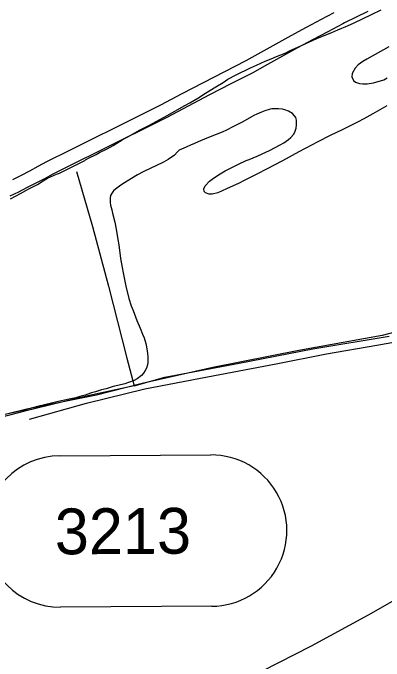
# Model space of a CAD drawing. Extents: x 3477039 to 3515015, y 546746 to 572297.
# Drawn here: x 3488491 to 3489301, y 566253 to 567667 of the extents above; entities that cross this region are included whole.
import ezdxf

# ---------------------------------------------------------------- set-up
doc = ezdxf.new("R2010")
doc.units = 0
for name, color, linetype in [('V-DTCH-CNTR', 7, 'Continuous'), ('V-ROAD-CNTR', 7, 'Continuous'), ('V-ROAD-IDEN', 7, 'Continuous'), ('V-SITE-VEGE', 7, 'Continuous'), ('V-TOPO-SHOR', 7, 'Continuous')]:
    doc.layers.add(name, color=color, linetype=linetype)

msp = doc.modelspace()

# ---------------------------------------------------------------- linework, layer by layer
at = {"layer": 'V-DTCH-CNTR'}
for points in [[(3488629.9, 567321.8), (3488664.7, 567201.9), (3488699.8, 567071.2), (3488739.8, 566914.5), (3488756, 566854.1), (3488822.6, 566873.1), (3488985.2, 566903.1), (3489146, 566934.6), (3489312.4, 566962.3)], [(3488756, 566854.1), (3488654.6, 566831.8), (3488516.9, 566798.6), (3488390.4, 566766.2), (3488317.8, 566748.8)]]:
    msp.add_lwpolyline(points, dxfattribs=at)
at = {"layer": 'V-ROAD-CNTR'}
for points in [[(3489265.8, 567670.5), (3489215.3, 567645.8), (3489211.4, 567644), (3489178.4, 567626.6), (3489145.3, 567609), (3489112.4, 567591.2), (3489079.5, 567573.2), (3489046.8, 567555), (3489013.8, 567536.4), (3488966.7, 567512.5), (3488920.1, 567488.5), (3488873.6, 567464.3), (3488827.1, 567439.7), (3488777.3, 567414.6), (3488727.5, 567389.7), (3488677.7, 567364.9), (3488627.8, 567340.2), (3488578.2, 567315.7), (3488559.9, 567305.8), (3488541.2, 567296), (3488522.4, 567286.3), (3488503.4, 567276.8), (3488484.4, 567267.6)], [(3489191.7, 567667.5), (3489164.4, 567653.1), (3489131.2, 567635.4), (3489098, 567617.6), (3489065, 567599.5), (3489032.1, 567581.2), (3488999.6, 567562.8), (3488953.1, 567539.2), (3488906.3, 567515.1), (3488859.7, 567490.8), (3488813.4, 567466.4), (3488763.8, 567441.4), (3488714.1, 567416.6), (3488664.3, 567391.8), (3488614.5, 567367.1), (3488564.4, 567342.3), (3488545.8, 567332.3), (3488527.3, 567322.6), (3488508.8, 567313.1), (3488490.1, 567303.7)], [(3489671.3, 566987.7), (3489655.5, 567021.7), (3489634.4, 567042), (3489604, 567040), (3489511.5, 567019.7), (3489297.1, 566964.1), (3489115.3, 566931.3), (3488927.5, 566893.9), (3488773.1, 566858.8), (3488673.3, 566833.4), (3488521.4, 566803.3), (3488437.7, 566782.7)]]:
    msp.add_lwpolyline(points, dxfattribs=at)
at = {"layer": 'V-ROAD-IDEN'}
for p, q in [((3488593.3, 566701.1), (3488923.3, 566703.1)), ((3488593.3, 566701.1), (3488923.3, 566703.1)), ((3488593.3, 566701.1), (3488593.3, 566701.1)), ((3488925.3, 566373.1), (3488595.3, 566371.1)), ((3488925.3, 566373.1), (3488595.3, 566371.1))]:
    msp.add_line(p, q, dxfattribs=at)
for centre, start, end in [((3488594.3, 566536.1), 90.3418, 270.3418), ((3488594.3, 566536.1), 90.3418, 270.3418), ((3488924.3, 566538.1), 270.3418, 90.3418), ((3488924.3, 566538.1), 270.3418, 90.3418)]:
    msp.add_arc(centre, 165, start, end, dxfattribs=at)
at = {"layer": 'V-SITE-VEGE'}
for points in [[(3488592.8, 567317.6), (3488648.2, 567345.9), (3488649.9, 567347.2), (3488656.4, 567350.5), (3488672.7, 567359), (3488680.3, 567362.8), (3488696.9, 567371.3), (3488709.8, 567378.2), (3488732.1, 567391.9), (3488742.1, 567397.3), (3488769.2, 567412.6), (3488787.5, 567421.8), (3488827.7, 567443.5), (3488866.7, 567465.6), (3488877.5, 567471.4), (3488894.7, 567481.8), (3488911.3, 567492.4), (3488934.1, 567506), (3488950.2, 567516), (3488960.7, 567522.8), (3488978.8, 567532.4), (3489009.6, 567547.4), (3489022.8, 567553.4), (3489042, 567562.3), (3489054.9, 567567.5), (3489066.8, 567572.7), (3489085.3, 567580.1), (3489096.7, 567585.4), (3489113.4, 567592.8), (3489154.7, 567611.8), (3489174.2, 567619.7), (3489187.7, 567625), (3489200.7, 567630.4), (3489221.6, 567639.4), (3489236.1, 567646.3), (3489274.2, 567663.8), (3489295.5, 567674.3)], [(3489311.8, 567593.4), (3489264, 567566.9), (3489254.8, 567561.3), (3489245.3, 567554.3), (3489238.1, 567546.8), (3489231.7, 567535.6), (3489231.4, 567528.1), (3489234.9, 567520.1), (3489238.9, 567516.4), (3489247.8, 567513.3), (3489255.5, 567512.7), (3489264.8, 567512.9), (3489278.8, 567514.8), (3489300.7, 567521.6), (3489308.2, 567525.6)], [(3489307.5, 567464.7), (3489276.7, 567447.5), (3489257.1, 567436.8), (3489243.4, 567429.5), (3489209.8, 567412.6), (3489183.7, 567400.3), (3489157, 567386.5), (3489115.4, 567364.6), (3489079.9, 567345.1), (3489045, 567326.6), (3489025.2, 567316.7), (3489012.4, 567309.9), (3488995.8, 567302), (3488984.9, 567296.3), (3488957.7, 567284), (3488938.3, 567274.8), (3488926.2, 567271.8), (3488919.3, 567271.9), (3488911.4, 567274.9), (3488908.6, 567277.9), (3488908, 567284.1), (3488910.8, 567290.2), (3488920.2, 567300.3), (3488928.8, 567307), (3488943.8, 567316.5), (3488954.2, 567322.7), (3488983.4, 567337.4), (3489000.7, 567345.5), (3489007.1, 567348), (3489024.2, 567355.3), (3489035.6, 567360.3), (3489051.6, 567367.7), (3489074.6, 567379.9), (3489082.4, 567384.4), (3489092.9, 567391.4), (3489098.1, 567395.6), (3489104, 567402), (3489107, 567407.2), (3489109.9, 567416.4), (3489110.5, 567423.3), (3489110.1, 567433.5), (3489108.7, 567439.1), (3489105.9, 567443.2), (3489101.4, 567448), (3489092.7, 567453.2), (3489084.9, 567456.4), (3489079.4, 567457.4), (3489070.9, 567458.2), (3489065.3, 567458.3), (3489056.6, 567458.2), (3489050.6, 567456.8), (3489040.8, 567453.8), (3489034, 567451.1), (3489024, 567446.7), (3489017.3, 567443.5), (3488993, 567429.8), (3488980.3, 567423.1), (3488971.1, 567418.8), (3488957.1, 567411.9), (3488948.2, 567407.7), (3488935, 567402.1), (3488914.6, 567394.6), (3488895.8, 567386.1), (3488887.6, 567382.8), (3488878.8, 567379.2), (3488869.3, 567374.9), (3488854, 567368.2), (3488849.9, 567363.4), (3488843.7, 567357.4), (3488830.2, 567348.1), (3488819.8, 567342.1), (3488803, 567334.1), (3488792, 567329), (3488775.4, 567321.1), (3488763.2, 567314.2), (3488730.9, 567294.5), (3488723.6, 567289.8), (3488714.8, 567283), (3488710.7, 567279.2), (3488706, 567273.1), (3488704.5, 567269.4), (3488703.1, 567264.4), (3488703.1, 567260.9), (3488703.5, 567254), (3488704.4, 567248.4), (3488707.1, 567237.6), (3488708.6, 567230.6), (3488713.8, 567210.7), (3488716.8, 567195.8), (3488720.4, 567173.3), (3488722.1, 567161.6), (3488726.2, 567131.5), (3488729.7, 567112.3), (3488731.6, 567100.2), (3488735.3, 567082.6), (3488737.8, 567071.4), (3488744.3, 567044.6), (3488749.3, 567028.6), (3488753.3, 567018), (3488758.5, 567004.6), (3488761.9, 566996.2)], [(3488485.8, 567262.1), (3488507.3, 567273.4), (3488519.4, 567280.3), (3488527.5, 567284.6), (3488544.4, 567293.3), (3488557.2, 567301.4), (3488566.9, 567306.8), (3488585.9, 567315.5), (3488592.8, 567317.6)], [(3488761.9, 566996.2), (3488769, 566979.8), (3488774.2, 566966.9), (3488777.4, 566958.5), (3488781.6, 566946.4), (3488783, 566939), (3488784.5, 566929.9), (3488785.2, 566924.5), (3488785.9, 566916.9), (3488786, 566911.8), (3488785.7, 566904.6), (3488785.1, 566899.6), (3488782.6, 566892.6), (3488779.9, 566887.2), (3488776.4, 566881.5), (3488771.5, 566876.6), (3488762.5, 566869.5), (3488755.6, 566865.6), (3488743.8, 566861), (3488735.1, 566858.5), (3488720.4, 566854.7), (3488709.8, 566852.3), (3488694.5, 566847.6), (3488684.5, 566845), (3488671.1, 566841), (3488662.9, 566838.5), (3488652.4, 566835.1), (3488648.7, 566833.7), (3488637.3, 566830.3), (3488628.8, 566828), (3488613.9, 566825), (3488586.9, 566818.8), (3488575, 566815.8), (3488544.7, 566808.7), (3488526.1, 566803.8), (3488513.2, 566800.2), (3488493.9, 566795.4), (3488463.4, 566788.9)]]:
    msp.add_lwpolyline(points, dxfattribs=at)
at = {"layer": 'V-TOPO-SHOR'}
for points in [[(3488526.9, 566781.1), (3488652, 566816.3), (3488779.4, 566847.7), (3488916.1, 566873.3), (3489066, 566902.1), (3489175.9, 566923.4), (3489285.7, 566942.3), (3489412.1, 566965.3), (3489562.5, 566996.4), (3489638.4, 567008.2)], [(3488628, 565602.5), (3488588.7, 565701.3), (3488545.8, 565813.3), (3488539.1, 565841.6), (3488522.1, 565914.7), (3488520.4, 565934), (3488523.8, 565943.9), (3488533.8, 565956.5), (3488655.6, 566027), (3488793.4, 566102.5), (3488936.9, 566182.2), (3489035.8, 566231.8), (3489143.2, 566287), (3489267.8, 566354.6), (3489396.1, 566427.4), (3489491.3, 566480.9), (3489621.5, 566548.5), (3489745.5, 566614.3)]]:
    msp.add_lwpolyline(points, dxfattribs=at)

# ---------------------------------------------------------------- texts
at = {"layer": 'V-ROAD-IDEN'}
msp.add_text('3213', height=100, rotation=0.3418, dxfattribs=at).set_placement((3488582.8, 566486.1))

doc.saveas('drawing.dxf')
